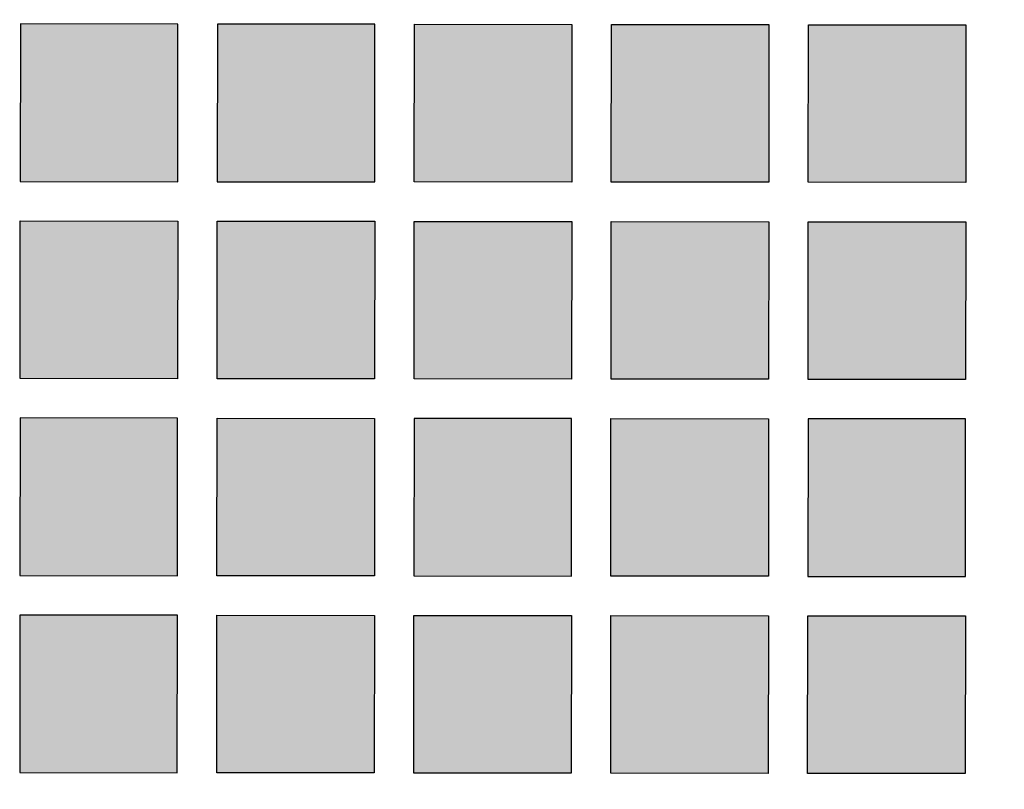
# Model space of a CAD drawing. Header units: millimetres. Extents: x -3873 to -97, y 912 to 4165.
# Tile 243 of 656: x -3057 to -2982, y 1518 to 1576. Entities that reach past the tile are written whole.
import ezdxf

# ---------------------------------------------------------------- set-up
doc = ezdxf.new("R2010")
doc.units = ezdxf.units.MM
doc.layers.add('pattern', color=7, linetype='Continuous', true_color=0x000000)

msp = doc.modelspace()

# ---------------------------------------------------------------- hatches: boundary and pattern name
at = {"layer": 'pattern'}
for points in [[(-3045.091, 1564.155), (-3045.08, 1576.155), (-3057.08, 1576.167), (-3057.091, 1564.167)], [(-3030.092, 1564.141), (-3030.08, 1576.141), (-3042.08, 1576.152), (-3042.091, 1564.152)], [(-3015.08, 1576.127), (-3015.091, 1564.127), (-3027.091, 1564.138), (-3027.08, 1576.138)], [(-3012.08, 1576.124), (-3000.08, 1576.112), (-3000.091, 1564.112), (-3012.091, 1564.124)], [(-2985.08, 1576.098), (-2985.092, 1564.098), (-2997.091, 1564.11), (-2997.08, 1576.11)], [(-3045.106, 1549.155), (-3057.106, 1549.167), (-3057.094, 1561.167), (-3045.094, 1561.155)], [(-3030.106, 1549.141), (-3042.106, 1549.153), (-3042.094, 1561.152), (-3030.095, 1561.141)], [(-3015.106, 1549.127), (-3027.106, 1549.138), (-3027.094, 1561.138), (-3015.094, 1561.126)], [(-3012.094, 1561.124), (-3000.094, 1561.112), (-3000.106, 1549.113), (-3012.106, 1549.124)], [(-2985.094, 1561.098), (-2985.106, 1549.098), (-2997.106, 1549.11), (-2997.094, 1561.109)], [(-3045.12, 1534.155), (-3045.109, 1546.155), (-3057.109, 1546.167), (-3057.12, 1534.167)], [(-3042.12, 1534.153), (-3042.108, 1546.152), (-3030.109, 1546.141), (-3030.12, 1534.141)], [(-3015.12, 1534.127), (-3015.109, 1546.127), (-3027.109, 1546.138), (-3027.12, 1534.138)], [(-3000.109, 1546.112), (-3000.12, 1534.113), (-3012.12, 1534.124), (-3012.109, 1546.124)], [(-2997.108, 1546.109), (-2997.12, 1534.11), (-2985.12, 1534.098), (-2985.109, 1546.098)], [(-3045.123, 1531.155), (-3057.123, 1531.167), (-3057.134, 1519.167), (-3045.134, 1519.155)], [(-3030.135, 1519.141), (-3042.134, 1519.153), (-3042.123, 1531.152), (-3030.123, 1531.141)], [(-3015.134, 1519.127), (-3027.134, 1519.138), (-3027.123, 1531.138), (-3015.123, 1531.127)], [(-3000.134, 1519.113), (-3012.134, 1519.124), (-3012.123, 1531.124), (-3000.123, 1531.112)], [(-2985.123, 1531.098), (-2985.135, 1519.098), (-2997.134, 1519.11), (-2997.123, 1531.109)]]:
    msp.add_hatch(color=256, dxfattribs=at).paths.add_polyline_path(points, flags=0)

# ---------------------------------------------------------------- linework, layer by layer
for points in [[(-3045.091, 1564.155), (-3045.08, 1576.155), (-3057.08, 1576.167), (-3057.091, 1564.167)], [(-3030.092, 1564.141), (-3030.08, 1576.141), (-3042.08, 1576.152), (-3042.091, 1564.152)], [(-3015.08, 1576.127), (-3015.091, 1564.127), (-3027.091, 1564.138), (-3027.08, 1576.138)], [(-3012.08, 1576.124), (-3000.08, 1576.112), (-3000.091, 1564.112), (-3012.091, 1564.124)], [(-2985.08, 1576.098), (-2985.092, 1564.098), (-2997.091, 1564.11), (-2997.08, 1576.11)], [(-3045.106, 1549.155), (-3057.106, 1549.167), (-3057.094, 1561.167), (-3045.094, 1561.155)], [(-3030.106, 1549.141), (-3042.106, 1549.153), (-3042.094, 1561.152), (-3030.095, 1561.141)], [(-3015.106, 1549.127), (-3027.106, 1549.138), (-3027.094, 1561.138), (-3015.094, 1561.126)], [(-3012.094, 1561.124), (-3000.094, 1561.112), (-3000.106, 1549.113), (-3012.106, 1549.124)], [(-2985.094, 1561.098), (-2985.106, 1549.098), (-2997.106, 1549.11), (-2997.094, 1561.109)], [(-3045.12, 1534.155), (-3045.109, 1546.155), (-3057.109, 1546.167), (-3057.12, 1534.167)], [(-3042.12, 1534.153), (-3042.108, 1546.152), (-3030.109, 1546.141), (-3030.12, 1534.141)], [(-3015.12, 1534.127), (-3015.109, 1546.127), (-3027.109, 1546.138), (-3027.12, 1534.138)], [(-3000.109, 1546.112), (-3000.12, 1534.113), (-3012.12, 1534.124), (-3012.109, 1546.124)], [(-2997.108, 1546.109), (-2997.12, 1534.11), (-2985.12, 1534.098), (-2985.109, 1546.098)], [(-3045.123, 1531.155), (-3057.123, 1531.167), (-3057.134, 1519.167), (-3045.134, 1519.155)], [(-3030.135, 1519.141), (-3042.134, 1519.153), (-3042.123, 1531.152), (-3030.123, 1531.141)], [(-3015.134, 1519.127), (-3027.134, 1519.138), (-3027.123, 1531.138), (-3015.123, 1531.127)], [(-3000.134, 1519.113), (-3012.134, 1519.124), (-3012.123, 1531.124), (-3000.123, 1531.112)], [(-2985.123, 1531.098), (-2985.135, 1519.098), (-2997.134, 1519.11), (-2997.123, 1531.109)]]:
    msp.add_lwpolyline(points, close=True, dxfattribs=at)
for radius, start, end in [(399.7, 4.05146, 40.87052), (375.7, 0.21317, 35.79373)]:
    msp.add_arc((-3328.433, 1458.071), radius, start, end, dxfattribs=at)
at = {"layer": 'pattern', "extrusion": (0, 0, -1)}
for radius, start, end in [(387.7, 139.331, 179.79511), (411.7, 143.88706, 171.3462)]:
    msp.add_arc((3328.433, 1458.071), radius, start, end, dxfattribs=at)

doc.saveas('drawing.dxf')
